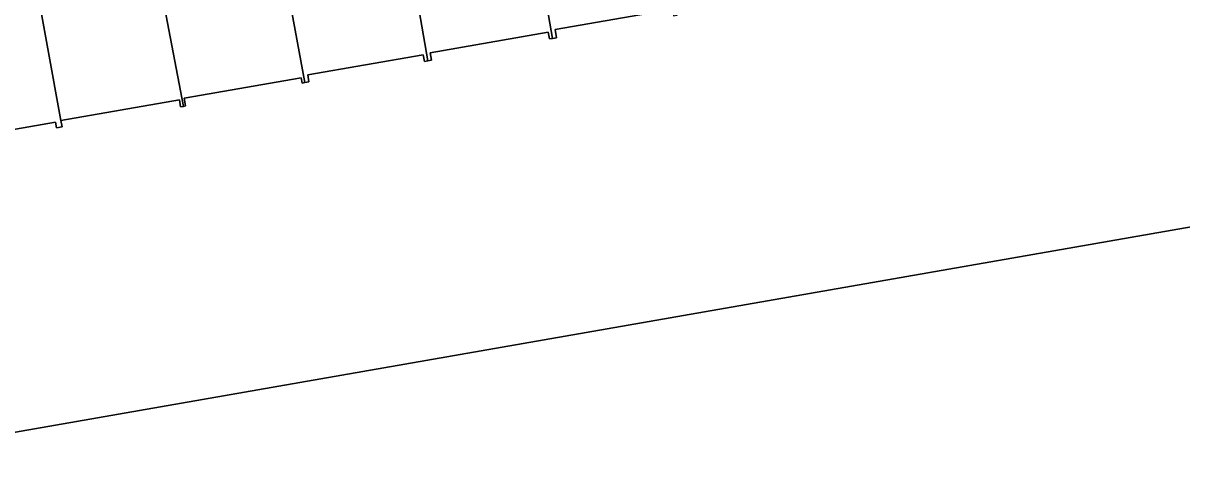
# Model space of a CAD drawing. Extents: x 157793 to 159380, y 380877 to 382313.
# Drawn here: x 158668.4 to 158721.6, y 381388.2 to 381408.5 of the extents above; entities that cross this region are included whole.
import ezdxf

# ---------------------------------------------------------------- set-up
doc = ezdxf.new("R2010")
doc.units = 0
for name, color, linetype in [('IMGEO_Damwand', 7, 'Continuous'), ('IMGEO_Erf', 7, 'Continuous'), ('IMGEO_Pand', 7, 'Continuous'), ('IMGEO_Waterloop', 7, 'Continuous')]:
    doc.layers.add(name, color=color, linetype=linetype)

msp = doc.modelspace()

# ---------------------------------------------------------------- linework, layer by layer
at = {"layer": 'IMGEO_Damwand'}
msp.add_lwpolyline([(158663.495, 381388.975), (158733.304, 381401.146), (158736.516, 381401.706), (158741.973, 381398.991), (158745.795, 381396.06)], dxfattribs=at)
at = {"layer": 'IMGEO_Erf'}
for points in [[(158663.495, 381388.975), (158733.304, 381401.146), (158733.197, 381430.298)], [(158698.203, 381409.158), (158692.816, 381408.222), (158692.881, 381407.85), (158692.695, 381407.818), (158692.56, 381407.794), (158692.507, 381408.102), (158687.082, 381407.159), (158687.142, 381406.813), (158686.974, 381406.784), (158686.824, 381406.758), (158686.77, 381407.071), (158681.47, 381406.151), (158681.527, 381405.824), (158681.33, 381405.79), (158681.206, 381405.768), (158681.164, 381406.011), (158675.799, 381405.079), (158675.862, 381404.719), (158675.765, 381404.702), (158675.639, 381404.68), (158675.585, 381404.994), (158670.148, 381404.049), (158670.197, 381403.766), (158669.942, 381403.722), (158669.898, 381403.971), (158664.629, 381403.056)]]:
    msp.add_lwpolyline(points, dxfattribs=at)
at = {"layer": 'IMGEO_Pand'}
for points in [[(158690.895, 381418.207), (158692.695, 381407.818), (158692.881, 381407.85), (158692.816, 381408.222), (158698.203, 381409.158), (158698.256, 381408.856), (158698.411, 381408.883), (158696.612, 381419.262), (158697.646, 381419.442), (158696.759, 381424.544), (158694.327, 381424.1), (158695.22, 381418.958)], [(158685.377, 381422.474), (158682.917, 381421.993), (158683.805, 381416.882), (158679.571, 381416.147), (158679.523, 381416.424), (158679.372, 381416.397), (158681.33, 381405.79), (158681.527, 381405.824), (158681.47, 381406.151), (158686.77, 381407.071), (158686.824, 381406.758), (158686.974, 381406.784), (158685.229, 381416.859), (158686.32, 381417.044), (158686.269, 381417.338)], [(158675.765, 381404.702), (158673.82, 381414.859), (158675.089, 381415.08), (158675.043, 381415.343), (158674.165, 381420.399), (158671.62, 381419.995), (158672.519, 381414.821), (158668.319, 381414.092), (158670.148, 381404.049), (158675.585, 381404.994), (158675.639, 381404.68)], [(158690.895, 381418.207), (158690.84, 381418.427), (158690.514, 381418.371), (158690.564, 381418.084), (158686.269, 381417.338), (158686.32, 381417.044), (158685.229, 381416.859), (158686.974, 381406.784), (158687.142, 381406.813), (158687.082, 381407.159), (158692.507, 381408.102), (158692.56, 381407.794), (158692.695, 381407.818)], [(158679.372, 381416.397), (158679.245, 381416.375), (158679.296, 381416.081), (158675.043, 381415.343), (158675.089, 381415.08), (158673.82, 381414.859), (158675.765, 381404.702), (158675.862, 381404.719), (158675.799, 381405.079), (158681.164, 381406.011), (158681.206, 381405.768), (158681.33, 381405.79)], [(158668.319, 381414.092), (158668.264, 381414.394), (158667.963, 381414.342), (158668.017, 381414.03), (158663.74, 381413.287), (158663.775, 381413.088), (158662.751, 381412.88), (158664.538, 381402.711), (158664.684, 381402.737), (158664.629, 381403.056), (158669.898, 381403.971), (158669.942, 381403.722), (158670.197, 381403.766), (158670.148, 381404.049)]]:
    msp.add_lwpolyline(points, close=True, dxfattribs=at)
at = {"layer": 'IMGEO_Waterloop'}
msp.add_lwpolyline([(158747.821, 381387.467), (158747.303, 381389.843), (158747.228, 381390.144), (158748.57, 381390.396), (158748.121, 381392.841), (158746.62, 381392.601), (158745.795, 381396.06), (158741.973, 381398.991), (158736.516, 381401.706), (158733.304, 381401.146), (158663.495, 381388.975)], dxfattribs=at)

doc.saveas('drawing.dxf')
